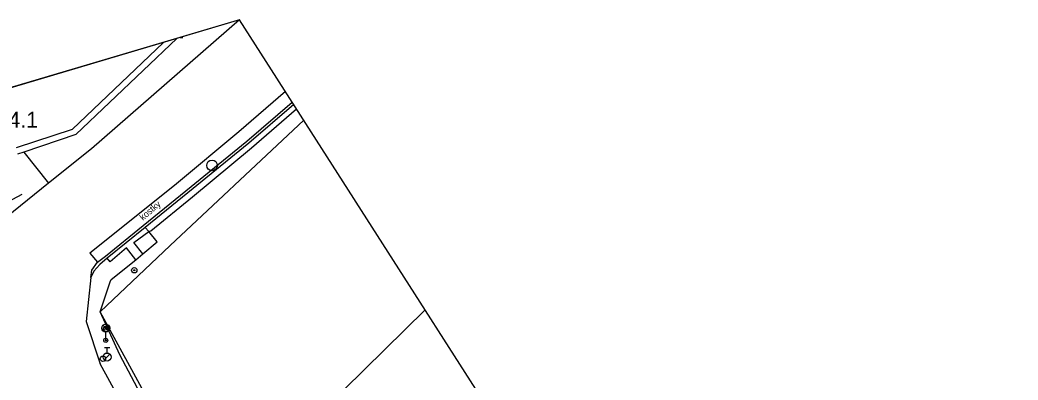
# Model space of a CAD drawing. Extents: x -493753 to -49290, y -1127285 to -112654.
# Drawn here: x -492971 to -492877.4, y -1126569.5 to -1126535.7 of the extents above; entities that cross this region are included whole.
import ezdxf

# ---------------------------------------------------------------- set-up
doc = ezdxf.new("R2010")
doc.units = 0
for name, color, linetype in [('Vrstva 1', 7, 'Continuous'), ('Vrstva 10', 7, 'Continuous'), ('Vrstva 11', 7, 'Continuous'), ('Vrstva 14', 7, 'Continuous'), ('Vrstva 25', 7, 'Continuous'), ('Vrstva 27', 7, 'Continuous'), ('Vrstva 28', 7, 'Continuous'), ('Vrstva 31', 7, 'Continuous'), ('Vrstva 33', 7, 'Continuous'), ('Vrstva 34', 7, 'Continuous'), ('Vrstva 40', 7, 'Continuous'), ('Vrstva 60', 7, 'Continuous'), ('Vrstva 63', 7, 'Continuous'), ('Vrstva 7', 7, 'Continuous'), ('Vrstva 9', 7, 'Continuous')]:
    doc.layers.add(name, color=color, linetype=linetype)

msp = doc.modelspace()

# ---------------------------------------------------------------- linework, layer by layer
at = {"layer": 'Vrstva 1'}
msp.add_line((-492950.39, -1126535.73), (-493753.129, -1126773.634), dxfattribs=at)
msp.add_lwpolyline([(-493753.129, -1126773.634), (-493540.881, -1127284.865), (-492737.61, -1126868.64), (-492950.39, -1126535.73)], dxfattribs=at)
at = {"layer": 'Vrstva 10'}
for p, q in [((-492950.39, -1126535.73), (-492964.27, -1126547.84)), ((-492956.283, -1126537.477), (-492965.74, -1126546.48)), ((-492957.512, -1126537.841), (-492966.08, -1126546)), ((-492966.08, -1126546), (-492971.35, -1126547.74)), ((-492970.61, -1126548.13), (-492968.3, -1126551.04)), ((-492964.27, -1126547.84), (-492968.3, -1126551.04)), ((-492964.33, -1126559.91), (-492964.76, -1126564.02)), ((-492964.76, -1126564.02), (-492963.47, -1126568)), ((-492954.19, -1126584.86), (-492963.47, -1126568))]:
    msp.add_line(p, q, dxfattribs=at)
for points in [[(-492945.322, -1126543.659), (-492949.54, -1126547.3), (-492955.26, -1126551.94), (-492959.23, -1126555.21), (-492962.8, -1126558.1), (-492963.5, -1126558.68), (-492964.06, -1126559.32), (-492964.33, -1126559.91)], [(-492965.74, -1126546.48), (-492970.61, -1126548.13), (-492971.21, -1126548.33)], [(-492963.46, -1126563.12), (-492962.54, -1126560.31), (-492962.42, -1126560.09), (-492960.12, -1126558.23), (-492959.47, -1126557.68), (-492958.12, -1126556.56), (-492958.9, -1126555.59), (-492959.23, -1126555.21)], [(-492955.04, -1126579.61), (-492961.63, -1126567.17), (-492963.46, -1126563.12)]]:
    msp.add_lwpolyline(points, dxfattribs=at)
at = {"layer": 'Vrstva 11'}
msp.add_line((-492968.3, -1126551.04), (-492972.23, -1126554.25), dxfattribs=at)
for points in [[(-492946.093, -1126542.453), (-492950.46, -1126546.23), (-492956.32, -1126551.12), (-492960.1, -1126554.14), (-492964.43, -1126557.62), (-492963.72, -1126558.47)], [(-492964.33, -1126559.91), (-492964.23, -1126559.2), (-492963.72, -1126558.47), (-492962.97, -1126557.9), (-492959.43, -1126555.03), (-492955.42, -1126551.76), (-492949.7, -1126547.11), (-492945.464, -1126543.437)], [(-492959.47, -1126557.68), (-492960.3, -1126556.6), (-492958.9, -1126555.59)], [(-492960.12, -1126558.23), (-492960.99, -1126557.12), (-492962.53, -1126558.44), (-492962.8, -1126558.1)], [(-492932.996, -1126562.944), (-492942.51, -1126572.29)]]:
    msp.add_lwpolyline(points, dxfattribs=at)
at = {"layer": 'Vrstva 14'}
msp.add_lwpolyline([(-492958.9, -1126555.59), (-492958.7, -1126555.51), (-492954.81, -1126552.34), (-492949.28, -1126547.72), (-492945.065, -1126544.061)], dxfattribs=at)
at = {"layer": 'Vrstva 25'}
for centre, radius in [((-492960.26, -1126559.22), 0.25), ((-492960.26, -1126559.22), 0.05), ((-492962.91, -1126564.73), 0.25), ((-492962.91, -1126564.73), 0.05)]:
    msp.add_circle(centre, radius, dxfattribs=at)
at = {"layer": 'Vrstva 27'}
msp.add_circle((-492952.98, -1126549.381), 0.5, dxfattribs=at)
at = {"layer": 'Vrstva 28'}
for p, q in [((-492963.07, -1126566.46), (-492962.57, -1126566.46)), ((-492962.82, -1126566.985), (-492962.82, -1126566.46)), ((-492963.085, -1126567.625), (-492962.555, -1126567.095))]:
    msp.add_line(p, q, dxfattribs=at)
msp.add_circle((-492962.82, -1126567.36), 0.375, dxfattribs=at)
at = {"layer": 'Vrstva 31'}
msp.add_circle((-492963.2, -1126567.52), 0.25, dxfattribs=at)
at = {"layer": 'Vrstva 33'}
for p, q in [((-492963.205, -1126564.385), (-492962.675, -1126564.915)), ((-492963.205, -1126564.915), (-492962.675, -1126564.385)), ((-492962.94, -1126565.8), (-492962.94, -1126565.025))]:
    msp.add_line(p, q, dxfattribs=at)
for centre, radius in [((-492962.94, -1126564.65), 0.375), ((-492962.94, -1126565.8), 0.19), ((-492962.94, -1126565.8), 0.05)]:
    msp.add_circle(centre, radius, dxfattribs=at)
at = {"layer": 'Vrstva 34'}
msp.add_line((-492955.957, -1126537.38), (-492955.71, -1126537.38), dxfattribs=at)
at = {"layer": 'Vrstva 60'}
msp.add_lwpolyline([(-492991.121, -1127000), (-492737.61, -1126868.64), (-492950.39, -1126535.73), (-493125, -1126587.478)], dxfattribs=at)
at = {"layer": 'Vrstva 7'}
for p, q in [((-492945.36, -1126546.06), (-492944.377, -1126545.138)), ((-492956.89, -1126556.91), (-492945.36, -1126546.06)), ((-492963.46, -1126563.12), (-492956.89, -1126556.91)), ((-492956.39, -1126576.07), (-492963.46, -1126563.12))]:
    msp.add_line(p, q, dxfattribs=at)
at = {"layer": 'Vrstva 9'}
msp.add_line((-492970.8, -1126552.11), (-492979.44, -1126556.72), dxfattribs=at)

# ---------------------------------------------------------------- texts
at = {"layer": 'Vrstva 40'}
msp.add_text('kostky', height=0.6, rotation=40.74566, dxfattribs=at).set_placement((-492959.454, -1126554.585))
at = {"layer": 'Vrstva 63'}
msp.add_text(' 244.1', height=1.5, dxfattribs=at).set_placement((-492974.86, -1126545.85))

doc.saveas('drawing.dxf')
